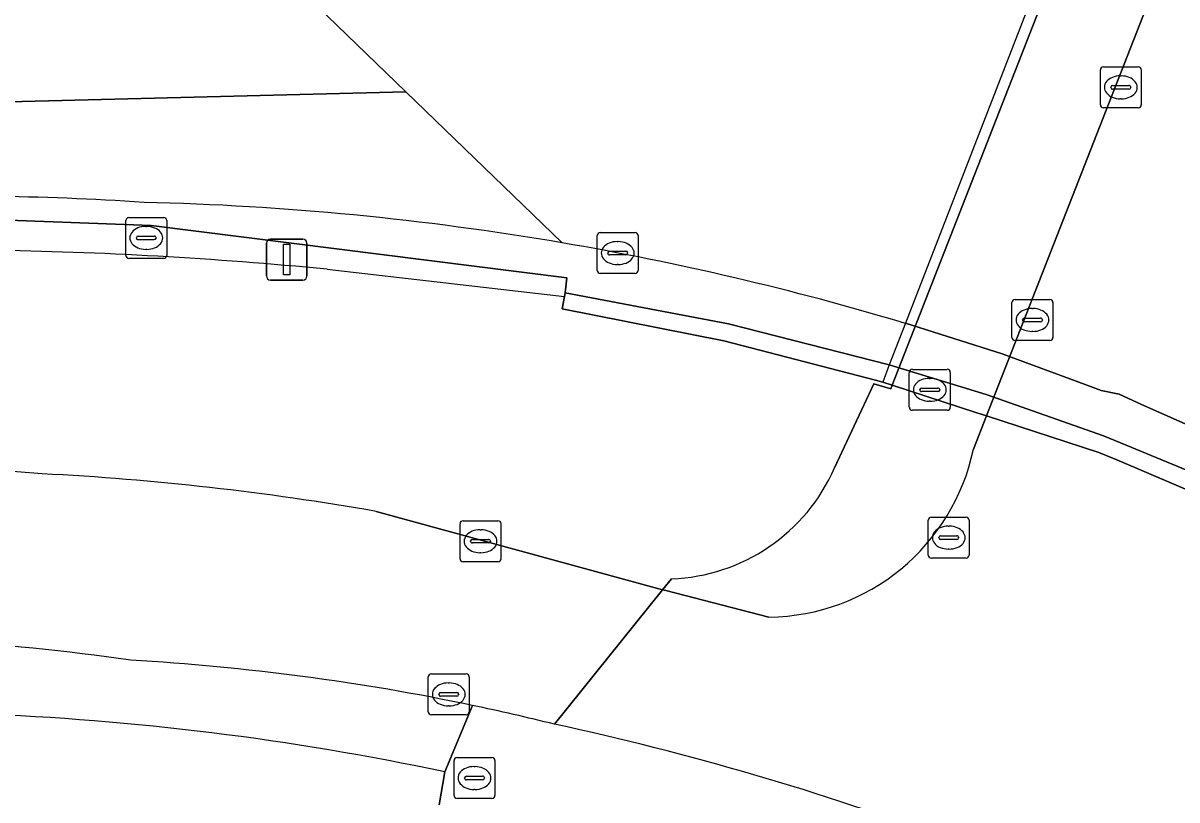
# Model space of a CAD drawing. Extents: x 161477 to 163040, y 383680 to 384871.
# Drawn here: x 162828.52 to 162856.72, y 384163.29 to 384182.28 of the extents above; entities that cross this region are included whole.
import ezdxf

# ---------------------------------------------------------------- set-up
doc = ezdxf.new("R2010")
doc.units = 0
for name, color, linetype in [('IMGEO_Berm_groen', 7, 'Continuous'), ('IMGEO_Berm_open', 7, 'Continuous'), ('IMGEO_Fietspad_gesloten', 7, 'Continuous'), ('IMGEO_Hek', 7, 'Continuous'), ('IMGEO_Kolk', 7, 'Continuous'), ('IMGEO_Muur', 7, 'Continuous'), ('IMGEO_Rijbaan_lokaal_gesloten', 7, 'Continuous'), ('IMGEO_Rijbaan_regionaal_gesloten', 7, 'Continuous'), ('IMGEO_Rioolput', 7, 'Continuous'), ('IMGEO_Tunneldeel', 7, 'Continuous'), ('IMGEO_Verkeersregelinstallatiepaal', 7, 'Continuous'), ('IMGEO_Voetpad_gesloten', 7, 'Continuous'), ('IMGEO_Voetpad_halfverhard', 7, 'Continuous'), ('IMGEO_Voetpad_open', 7, 'Continuous')]:
    doc.layers.add(name, color=color, linetype=linetype)

msp = doc.modelspace()

# ---------------------------------------------------------------- linework, layer by layer
at = {"layer": 'IMGEO_Berm_groen'}
for points in [[(162848.355, 384171.408), (162849.312, 384173.463), (162849.727, 384173.342), (162849.761, 384173.43), (162849.535, 384173.504), (162849.353, 384173.551), (162845.645, 384174.512), (162841.696, 384175.294), (162841.758, 384175.598), (162841.775, 384175.683), (162841.809, 384176.053), (162831.651, 384177.327), (162827.509, 384177.481), (162823.947, 384177.369), (162823.211, 384177.337)], [(162837.156, 384170.343), (162844.154, 384168.431), (162844.368, 384168.697)], [(162838.692, 384163.175), (162838.833, 384163.98)]]:
    msp.add_lwpolyline(points, dxfattribs=at)
for centre, radius, start, end in [((162823.804, 384109.116), 62.363, 85.23122, 103.52275), ((162825.539, 384103.926), 67.425, 80.07868, 87.06695), ((162844.205, 384173.224), 4.53, 272.065, 336.3633), ((162824.802, 384097.617), 67.83, 78.06192, 87.82108)]:
    msp.add_arc(centre, radius, start, end, dxfattribs=at)
at = {"layer": 'IMGEO_Berm_open'}
for points in [[(162823.211, 384177.337), (162823.947, 384177.369), (162827.509, 384177.481), (162831.651, 384177.327), (162841.809, 384176.053), (162841.775, 384175.683), (162845.76, 384174.925), (162849.692, 384173.927), (162852.062, 384173.201), (162854.926, 384172.193), (162855.481, 384171.964), (162858.617, 384170.671), (162858.697, 384170.632), (162862.276, 384168.899), (162865.819, 384166.908), (162866.334, 384167.355), (162866.537, 384167.647)], [(162858.984, 384171.572), (162855.855, 384172.954), (162855.311, 384173.208), (162854.873, 384173.294), (162854.478, 384173.445), (162852.451, 384174.193), (162850.085, 384174.939)]]:
    msp.add_lwpolyline(points, dxfattribs=at)
for centre, radius, start, end in [((162826.96, 384110.878), 67.168, 86.14112, 92.56472), ((162829.812, 384107.323), 70.591, 80.3072, 88.64596), ((162829.733, 384107.019), 70.903, 73.31932, 80.2857)]:
    msp.add_arc(centre, radius, start, end, dxfattribs=at)
at = {"layer": 'IMGEO_Fietspad_gesloten'}
for points in [[(162857.478, 384168.229), (162857.955, 384169.684), (162858.214, 384170.339), (162855.255, 384171.603), (162854.816, 384171.783), (162852.066, 384172.679), (162851.748, 384171.865)], [(162841.512, 384165.144), (162844.154, 384168.431), (162837.156, 384170.343)], [(162846.752, 384167.762), (162844.235, 384168.409), (162844.154, 384168.431), (162841.512, 384165.144)]]:
    msp.add_lwpolyline(points, dxfattribs=at)
for centre, radius, start, end in [((162846.7, 384172.918), 5.156, 270.5752, 348.2144), ((162823.804, 384109.116), 62.363, 85.23122, 103.52275), ((162825.539, 384103.926), 67.425, 80.07868, 87.06695), ((162823.504, 384114.338), 52.925, 81.6869, 92.0866), ((162827.984, 384110.55), 56.246, 78.1808, 86.7675), ((162827.821, 384110.019), 56.8, 76.0523, 78.1295), ((162826.908, 384097.364), 69.336, 61.23771, 77.8411)]:
    msp.add_arc(centre, radius, start, end, dxfattribs=at)
at = {"layer": 'IMGEO_Hek'}
msp.add_lwpolyline([(162835.954, 384176.26), (162841.758, 384175.598)], dxfattribs=at)
msp.add_arc((162826.121, 384075.125), 101.612, 84.44683, 89.12375, dxfattribs=at)
at = {"layer": 'IMGEO_Kolk'}
for p, q in [((162854.85, 384180.279), (162854.85, 384181.131)), ((162854.925, 384181.205), (162855.777, 384181.205)), ((162855.851, 384181.131), (162855.851, 384180.279)), ((162855.152, 384180.748), (162855.55, 384180.748)), ((162855.338, 384180.985), (162855.363, 384180.985)), ((162855.109, 384180.699), (162855.109, 384180.711)), ((162855.547, 384180.662), (162855.149, 384180.662)), ((162855.593, 384180.711), (162855.593, 384180.699)), ((162855.777, 384180.205), (162854.925, 384180.205)), ((162855.361, 384180.425), (162855.336, 384180.425)), ((162842.555, 384176.23), (162842.555, 384177.082)), ((162842.63, 384177.156), (162843.482, 384177.156)), ((162843.556, 384177.082), (162843.556, 384176.23)), ((162843.043, 384176.936), (162843.068, 384176.936)), ((162842.814, 384176.65), (162842.814, 384176.662)), ((162843.252, 384176.613), (162842.854, 384176.613)), ((162842.857, 384176.699), (162843.255, 384176.699)), ((162843.298, 384176.662), (162843.298, 384176.65)), ((162843.066, 384176.376), (162843.041, 384176.376)), ((162843.482, 384176.156), (162842.63, 384176.156)), ((162852.69, 384174.595), (162852.69, 384175.447)), ((162852.765, 384175.521), (162853.617, 384175.521)), ((162853.691, 384175.447), (162853.691, 384174.595)), ((162853.178, 384175.301), (162853.203, 384175.301)), ((162852.949, 384175.015), (162852.949, 384175.027)), ((162853.387, 384174.978), (162852.989, 384174.978)), ((162852.992, 384175.064), (162853.39, 384175.064)), ((162853.433, 384175.027), (162853.433, 384175.015)), ((162853.201, 384174.741), (162853.176, 384174.741)), ((162853.617, 384174.521), (162852.765, 384174.521)), ((162839.202, 384169.189), (162839.202, 384170.041)), ((162839.277, 384170.115), (162840.129, 384170.115)), ((162840.203, 384170.041), (162840.203, 384169.189)), ((162839.69, 384169.895), (162839.715, 384169.895)), ((162839.461, 384169.609), (162839.461, 384169.621)), ((162839.899, 384169.572), (162839.501, 384169.572)), ((162839.504, 384169.658), (162839.902, 384169.658)), ((162839.945, 384169.621), (162839.945, 384169.609)), ((162839.713, 384169.335), (162839.688, 384169.335)), ((162840.129, 384169.115), (162839.277, 384169.115)), ((162838.501, 384166.373), (162839.353, 384166.373)), ((162838.426, 384165.447), (162838.426, 384166.299)), ((162838.914, 384166.153), (162838.939, 384166.153)), ((162839.427, 384166.299), (162839.427, 384165.447)), ((162838.685, 384165.867), (162838.685, 384165.879)), ((162839.123, 384165.83), (162838.725, 384165.83)), ((162838.728, 384165.916), (162839.126, 384165.916)), ((162839.169, 384165.879), (162839.169, 384165.867)), ((162838.937, 384165.593), (162838.912, 384165.593)), ((162839.353, 384165.373), (162838.501, 384165.373))]:
    msp.add_line(p, q, dxfattribs=at)
for points in [[(162854.85, 384180.279), (162854.85, 384181.131)], [(162854.925, 384181.205), (162855.777, 384181.205)], [(162855.851, 384181.131), (162855.851, 384180.279)], [(162855.777, 384180.205), (162854.925, 384180.205)], [(162842.555, 384176.23), (162842.555, 384177.082)], [(162842.63, 384177.156), (162843.482, 384177.156)], [(162843.556, 384177.082), (162843.556, 384176.23)], [(162843.482, 384176.156), (162842.63, 384176.156)], [(162852.69, 384174.595), (162852.69, 384175.447)], [(162852.765, 384175.521), (162853.617, 384175.521)], [(162853.691, 384175.447), (162853.691, 384174.595)], [(162853.617, 384174.521), (162852.765, 384174.521)], [(162839.202, 384169.189), (162839.202, 384170.041)], [(162839.277, 384170.115), (162840.129, 384170.115)], [(162840.203, 384170.041), (162840.203, 384169.189)], [(162840.129, 384169.115), (162839.277, 384169.115)], [(162838.501, 384166.373), (162839.353, 384166.373)], [(162838.426, 384165.447), (162838.426, 384166.299)], [(162839.427, 384166.299), (162839.427, 384165.447)], [(162839.353, 384165.373), (162838.501, 384165.373)]]:
    msp.add_lwpolyline(points, dxfattribs=at)
for centre, radius, start, end in [((162854.927, 384181.129), 0.0765, 91.552, 178.448), ((162854.927, 384181.129), 0.0765, 91.552, 178.448), ((162855.775, 384181.129), 0.0765, 1.552, 88.448), ((162855.775, 384181.129), 0.0765, 1.552, 88.448), ((162855.149, 384180.708), 0.0403, 85.8775, 175.7526), ((162855.554, 384180.71), 0.0386, 1.7309, 96.639), ((162855.146, 384180.698), 0.0366, 178.938, 274.7102), ((162855.55, 384180.705), 0.043, 264.8664, 352.4533), ((162854.927, 384180.281), 0.0765, 181.552, 268.448), ((162854.927, 384180.281), 0.0765, 181.552, 268.448), ((162855.775, 384180.281), 0.0765, 271.552, 358.448), ((162855.775, 384180.281), 0.0765, 271.552, 358.448), ((162842.632, 384177.08), 0.0765, 91.552, 178.448), ((162842.632, 384177.08), 0.0765, 91.552, 178.448), ((162843.48, 384177.08), 0.0765, 1.552, 88.448), ((162843.48, 384177.08), 0.0765, 1.552, 88.448), ((162842.854, 384176.659), 0.0403, 85.8775, 175.7526), ((162842.851, 384176.649), 0.0366, 178.938, 274.7102), ((162843.255, 384176.656), 0.043, 264.8664, 352.4533), ((162843.259, 384176.661), 0.0386, 1.7309, 96.639), ((162842.632, 384176.232), 0.0765, 181.552, 268.448), ((162842.632, 384176.232), 0.0765, 181.552, 268.448), ((162843.48, 384176.232), 0.0765, 271.552, 358.448), ((162843.48, 384176.232), 0.0765, 271.552, 358.448), ((162852.767, 384175.445), 0.0765, 91.552, 178.448), ((162852.767, 384175.445), 0.0765, 91.552, 178.448), ((162853.615, 384175.445), 0.0765, 1.552, 88.448), ((162853.615, 384175.445), 0.0765, 1.552, 88.448), ((162852.989, 384175.024), 0.0403, 85.8775, 175.7526), ((162852.986, 384175.014), 0.0366, 178.938, 274.7102), ((162853.39, 384175.021), 0.043, 264.8664, 352.4533), ((162853.394, 384175.026), 0.0386, 1.7309, 96.639), ((162852.767, 384174.597), 0.0765, 181.552, 268.448), ((162852.767, 384174.597), 0.0765, 181.552, 268.448), ((162853.615, 384174.597), 0.0765, 271.552, 358.448), ((162853.615, 384174.597), 0.0765, 271.552, 358.448), ((162839.279, 384170.039), 0.0765, 91.552, 178.448), ((162839.279, 384170.039), 0.0765, 91.552, 178.448), ((162840.127, 384170.039), 0.0765, 1.552, 88.448), ((162840.127, 384170.039), 0.0765, 1.552, 88.448), ((162839.501, 384169.618), 0.0403, 85.8775, 175.7526), ((162839.498, 384169.608), 0.0366, 178.938, 274.7102), ((162839.902, 384169.615), 0.043, 264.8664, 352.4533), ((162839.906, 384169.62), 0.0386, 1.7309, 96.639), ((162839.279, 384169.191), 0.0765, 181.552, 268.448), ((162839.279, 384169.191), 0.0765, 181.552, 268.448), ((162840.127, 384169.191), 0.0765, 271.552, 358.448), ((162840.127, 384169.191), 0.0765, 271.552, 358.448), ((162838.503, 384166.297), 0.0765, 91.552, 178.448), ((162838.503, 384166.297), 0.0765, 91.552, 178.448), ((162839.351, 384166.297), 0.0765, 1.552, 88.448), ((162839.351, 384166.297), 0.0765, 1.552, 88.448), ((162838.725, 384165.876), 0.0403, 85.8775, 175.7526), ((162838.722, 384165.866), 0.0366, 178.938, 274.7102), ((162839.126, 384165.873), 0.043, 264.8664, 352.4533), ((162839.13, 384165.878), 0.0386, 1.7309, 96.639), ((162838.503, 384165.449), 0.0765, 181.552, 268.448), ((162838.503, 384165.449), 0.0765, 181.552, 268.448), ((162839.351, 384165.449), 0.0765, 271.552, 358.448), ((162839.351, 384165.449), 0.0765, 271.552, 358.448)]:
    msp.add_arc(centre, radius, start, end, dxfattribs=at)
for centre, major_axis, ratio, start_param, end_param in [((162855.337, 384180.705), (-0.387, 0.002), 0.722429, 4.712389, 7.853982), ((162855.362, 384180.705), (-0.39, 0.002), 0.717154, 1.570796, 4.712389), ((162843.042, 384176.656), (-0.387, 0.002), 0.722429, 4.712389, 7.853982), ((162843.067, 384176.656), (-0.39, 0.002), 0.717154, 1.570796, 4.712389), ((162853.177, 384175.021), (-0.387, 0.002), 0.722429, 4.712389, 7.853982), ((162853.202, 384175.021), (-0.39, 0.002), 0.717154, 1.570796, 4.712389), ((162839.689, 384169.615), (-0.387, 0.002), 0.722429, 4.712389, 7.853982), ((162839.714, 384169.615), (-0.39, 0.002), 0.717154, 1.570796, 4.712389), ((162838.913, 384165.873), (-0.387, 0.002), 0.722429, 4.712389, 7.853982), ((162838.938, 384165.873), (-0.39, 0.002), 0.717154, 1.570796, 4.712389)]:
    msp.add_ellipse(centre, major_axis=major_axis, ratio=ratio, start_param=start_param, end_param=end_param, dxfattribs=at)
at = {"layer": 'IMGEO_Muur'}
msp.add_lwpolyline([(162858.697, 384170.632), (162858.617, 384170.671), (162855.481, 384171.964), (162854.926, 384172.193), (162852.062, 384173.201), (162849.692, 384173.927), (162845.76, 384174.925), (162841.775, 384175.683), (162841.758, 384175.598), (162841.696, 384175.294), (162845.645, 384174.512), (162849.353, 384173.551), (162849.535, 384173.504), (162849.761, 384173.43), (162851.83, 384172.756), (162852.066, 384172.679), (162854.816, 384171.783), (162855.255, 384171.603), (162858.214, 384170.339), (162858.536, 384170.201), (162862.093, 384168.479), (162865.637, 384166.509), (162865.819, 384166.908), (162862.276, 384168.899)], close=True, dxfattribs=at)
at = {"layer": 'IMGEO_Rijbaan_lokaal_gesloten'}
msp.add_lwpolyline([(162837.879, 384180.597), (162833.796, 384184.545), (162811.896, 384183.719), (162790.535, 384176.153), (162766.949, 384166.808), (162738.69, 384156.795), (162712.879, 384147.672), (162675.719, 384136.324), (162642.12, 384126.533), (162609.421, 384117.982), (162609.236, 384114.248), (162669.934, 384130.761), (162722.002, 384147.227), (162768.062, 384163.915), (162811.674, 384179.936)], close=True, dxfattribs=at)
msp.add_lwpolyline([(162841.697, 384176.906), (162837.879, 384180.597), (162811.674, 384179.936), (162768.062, 384163.915), (162722.002, 384147.227), (162669.934, 384130.761), (162609.236, 384114.248)], dxfattribs=at)
for centre, radius, start, end in [((162826.96, 384110.878), 67.168, 86.14112, 92.56472), ((162829.812, 384107.323), 70.591, 80.3072, 88.64596)]:
    msp.add_arc(centre, radius, start, end, dxfattribs=at)
at = {"layer": 'IMGEO_Rijbaan_regionaal_gesloten'}
for points in [[(162830.718, 384188.463), (162829.741, 384188.466), (162833.796, 384184.545), (162837.879, 384180.597), (162841.697, 384176.906)], [(162850.085, 384174.939), (162852.451, 384174.193), (162854.478, 384173.445), (162854.873, 384173.294), (162855.311, 384173.208), (162855.855, 384172.954), (162858.984, 384171.572)]]:
    msp.add_lwpolyline(points, dxfattribs=at)
msp.add_arc((162829.733, 384107.019), 70.903, 73.31932, 80.2857, dxfattribs=at)
at = {"layer": 'IMGEO_Rioolput'}
for p, q in [((162831.033, 384176.6), (162831.033, 384177.452)), ((162831.108, 384177.526), (162831.96, 384177.526)), ((162832.034, 384177.452), (162832.034, 384176.6)), ((162831.521, 384177.306), (162831.546, 384177.306)), ((162831.292, 384177.02), (162831.292, 384177.032)), ((162831.73, 384176.983), (162831.332, 384176.983)), ((162831.335, 384177.069), (162831.733, 384177.069)), ((162831.776, 384177.032), (162831.776, 384177.02)), ((162831.96, 384176.526), (162831.108, 384176.526)), ((162831.544, 384176.746), (162831.519, 384176.746)), ((162850.182, 384172.889), (162850.182, 384173.741)), ((162850.257, 384173.815), (162851.109, 384173.815)), ((162851.183, 384173.741), (162851.183, 384172.889)), ((162850.67, 384173.595), (162850.695, 384173.595)), ((162850.441, 384173.309), (162850.441, 384173.321)), ((162850.879, 384173.272), (162850.481, 384173.272)), ((162850.484, 384173.358), (162850.882, 384173.358)), ((162850.925, 384173.321), (162850.925, 384173.309)), ((162850.693, 384173.035), (162850.668, 384173.035)), ((162851.109, 384172.815), (162850.257, 384172.815)), ((162850.645, 384169.277), (162850.645, 384170.129)), ((162850.72, 384170.203), (162851.572, 384170.203)), ((162851.646, 384170.129), (162851.646, 384169.277)), ((162851.133, 384169.983), (162851.158, 384169.983)), ((162850.904, 384169.697), (162850.904, 384169.709)), ((162851.342, 384169.66), (162850.944, 384169.66)), ((162850.947, 384169.746), (162851.345, 384169.746)), ((162851.388, 384169.709), (162851.388, 384169.697)), ((162851.572, 384169.203), (162850.72, 384169.203)), ((162851.156, 384169.423), (162851.131, 384169.423)), ((162839.055, 384163.403), (162839.055, 384164.255)), ((162839.13, 384164.329), (162839.982, 384164.329)), ((162839.543, 384164.109), (162839.568, 384164.109)), ((162840.056, 384164.255), (162840.056, 384163.403)), ((162839.314, 384163.823), (162839.314, 384163.835)), ((162839.357, 384163.872), (162839.755, 384163.872)), ((162839.798, 384163.835), (162839.798, 384163.823)), ((162839.752, 384163.786), (162839.354, 384163.786)), ((162839.566, 384163.549), (162839.541, 384163.549)), ((162839.982, 384163.329), (162839.13, 384163.329))]:
    msp.add_line(p, q, dxfattribs=at)
for points in [[(162831.033, 384176.6), (162831.033, 384177.452)], [(162831.108, 384177.526), (162831.96, 384177.526)], [(162832.034, 384177.452), (162832.034, 384176.6)], [(162831.96, 384176.526), (162831.108, 384176.526)], [(162850.182, 384172.889), (162850.182, 384173.741)], [(162850.257, 384173.815), (162851.109, 384173.815)], [(162851.183, 384173.741), (162851.183, 384172.889)], [(162851.109, 384172.815), (162850.257, 384172.815)], [(162850.645, 384169.277), (162850.645, 384170.129)], [(162850.72, 384170.203), (162851.572, 384170.203)], [(162851.646, 384170.129), (162851.646, 384169.277)], [(162851.572, 384169.203), (162850.72, 384169.203)], [(162839.055, 384163.403), (162839.055, 384164.255)], [(162839.13, 384164.329), (162839.982, 384164.329)], [(162840.056, 384164.255), (162840.056, 384163.403)], [(162839.982, 384163.329), (162839.13, 384163.329)]]:
    msp.add_lwpolyline(points, dxfattribs=at)
for centre, radius, start, end in [((162831.11, 384177.45), 0.0765, 91.552, 178.448), ((162831.11, 384177.45), 0.0765, 91.552, 178.448), ((162831.958, 384177.45), 0.0765, 1.552, 88.448), ((162831.958, 384177.45), 0.0765, 1.552, 88.448), ((162831.332, 384177.029), 0.0403, 85.8775, 175.7526), ((162831.329, 384177.019), 0.0366, 178.938, 274.7102), ((162831.733, 384177.026), 0.043, 264.8664, 352.4533), ((162831.737, 384177.031), 0.0386, 1.7309, 96.639), ((162831.11, 384176.602), 0.0765, 181.552, 268.448), ((162831.11, 384176.602), 0.0765, 181.552, 268.448), ((162831.958, 384176.602), 0.0765, 271.552, 358.448), ((162831.958, 384176.602), 0.0765, 271.552, 358.448), ((162850.259, 384173.739), 0.0765, 91.552, 178.448), ((162850.259, 384173.739), 0.0765, 91.552, 178.448), ((162851.107, 384173.739), 0.0765, 1.552, 88.448), ((162851.107, 384173.739), 0.0765, 1.552, 88.448), ((162850.481, 384173.318), 0.0403, 85.8775, 175.7526), ((162850.478, 384173.308), 0.0366, 178.938, 274.7102), ((162850.882, 384173.315), 0.043, 264.8664, 352.4533), ((162850.886, 384173.32), 0.0386, 1.7309, 96.639), ((162850.259, 384172.891), 0.0765, 181.552, 268.448), ((162850.259, 384172.891), 0.0765, 181.552, 268.448), ((162851.107, 384172.891), 0.0765, 271.552, 358.448), ((162851.107, 384172.891), 0.0765, 271.552, 358.448), ((162850.722, 384170.127), 0.0765, 91.552, 178.448), ((162850.722, 384170.127), 0.0765, 91.552, 178.448), ((162851.57, 384170.127), 0.0765, 1.552, 88.448), ((162851.57, 384170.127), 0.0765, 1.552, 88.448), ((162850.944, 384169.706), 0.0403, 85.8775, 175.7526), ((162850.941, 384169.696), 0.0366, 178.938, 274.7102), ((162851.345, 384169.703), 0.043, 264.8664, 352.4533), ((162851.349, 384169.708), 0.0386, 1.7309, 96.639), ((162850.722, 384169.279), 0.0765, 181.552, 268.448), ((162850.722, 384169.279), 0.0765, 181.552, 268.448), ((162851.57, 384169.279), 0.0765, 271.552, 358.448), ((162851.57, 384169.279), 0.0765, 271.552, 358.448), ((162839.132, 384164.253), 0.0765, 91.552, 178.448), ((162839.132, 384164.253), 0.0765, 91.552, 178.448), ((162839.98, 384164.253), 0.0765, 1.552, 88.448), ((162839.98, 384164.253), 0.0765, 1.552, 88.448), ((162839.354, 384163.832), 0.0403, 85.8775, 175.7526), ((162839.759, 384163.834), 0.0386, 1.7309, 96.639), ((162839.351, 384163.822), 0.0366, 178.938, 274.7102), ((162839.755, 384163.829), 0.043, 264.8664, 352.4533), ((162839.132, 384163.405), 0.0765, 181.552, 268.448), ((162839.132, 384163.405), 0.0765, 181.552, 268.448), ((162839.98, 384163.405), 0.0765, 271.552, 358.448), ((162839.98, 384163.405), 0.0765, 271.552, 358.448)]:
    msp.add_arc(centre, radius, start, end, dxfattribs=at)
for centre, major_axis, ratio, start_param, end_param in [((162831.52, 384177.026), (-0.387, 0.002), 0.722429, 4.712389, 7.853982), ((162831.545, 384177.026), (-0.39, 0.002), 0.717154, 1.570796, 4.712389), ((162850.669, 384173.315), (-0.387, 0.002), 0.722429, 4.712389, 7.853982), ((162850.694, 384173.315), (-0.39, 0.002), 0.717154, 1.570796, 4.712389), ((162851.132, 384169.703), (-0.387, 0.002), 0.722429, 4.712389, 7.853982), ((162851.157, 384169.703), (-0.39, 0.002), 0.717154, 1.570796, 4.712389), ((162839.542, 384163.829), (-0.387, 0.002), 0.722429, 4.712389, 7.853982), ((162839.567, 384163.829), (-0.39, 0.002), 0.717154, 1.570796, 4.712389)]:
    msp.add_ellipse(centre, major_axis=major_axis, ratio=ratio, start_param=start_param, end_param=end_param, dxfattribs=at)
at = {"layer": 'IMGEO_Tunneldeel'}
msp.add_lwpolyline([(162864.422, 384184.977), (162864.936, 384186.244), (162865.103, 384186.655), (162864.716, 384186.759), (162861.586, 384187.596), (162861.008, 384187.786), (162858.428, 384188.937), (162858.246, 384189.018), (162856.341, 384190.248), (162856.104, 384190.401), (162855.839, 384190.049), (162855.369, 384188.551), (162850.085, 384174.939), (162849.692, 384173.927), (162849.535, 384173.504), (162849.761, 384173.43), (162851.83, 384172.756), (162852.066, 384172.679), (162854.816, 384171.783), (162855.255, 384171.603), (162858.214, 384170.339), (162858.536, 384170.201), (162858.697, 384170.632), (162858.617, 384170.671)], close=True, dxfattribs=at)
at = {"layer": 'IMGEO_Verkeersregelinstallatiepaal'}
for p, q in [((162834.47, 384176.096), (162834.47, 384176.896)), ((162834.47, 384176.896), (162834.47, 384176.096)), ((162834.57, 384176.996), (162835.36, 384176.996)), ((162835.36, 384176.996), (162834.57, 384176.996)), ((162835.46, 384176.896), (162835.46, 384176.096)), ((162835.46, 384176.096), (162835.46, 384176.896)), ((162835.36, 384175.996), (162834.57, 384175.996)), ((162834.57, 384175.996), (162835.36, 384175.996))]:
    msp.add_line(p, q, dxfattribs=at)
msp.add_lwpolyline([(162834.89, 384176.871), (162835.04, 384176.871), (162835.04, 384176.121), (162834.89, 384176.121), (162834.89, 384176.871)], dxfattribs=at)
for centre, start, end in [((162834.57, 384176.896), 90, 180), ((162834.57, 384176.896), 90, 180), ((162835.36, 384176.896), 0, 90), ((162835.36, 384176.896), 360, 90), ((162834.57, 384176.096), 180, 270), ((162834.57, 384176.096), 180, 270), ((162835.36, 384176.096), 270, 0), ((162835.36, 384176.096), 270, 0)]:
    msp.add_arc(centre, 0.1, start, end, dxfattribs=at)
at = {"layer": 'IMGEO_Voetpad_gesloten'}
msp.add_lwpolyline([(162864.716, 384186.759), (162861.586, 384187.596), (162861.008, 384187.786), (162858.428, 384188.937), (162852.066, 384172.679), (162854.816, 384171.783), (162855.255, 384171.603), (162858.214, 384170.339)], close=True, dxfattribs=at)
at = {"layer": 'IMGEO_Voetpad_halfverhard'}
msp.add_lwpolyline([(162856.341, 384190.248), (162856.104, 384190.401), (162855.839, 384190.049), (162855.369, 384188.551), (162850.085, 384174.939), (162849.692, 384173.927), (162849.535, 384173.504), (162849.761, 384173.43)], close=True, dxfattribs=at)
at = {"layer": 'IMGEO_Voetpad_open'}
msp.add_lwpolyline([(162858.428, 384188.937), (162858.246, 384189.018), (162856.341, 384190.248), (162849.761, 384173.43), (162851.83, 384172.756), (162852.066, 384172.679)], close=True, dxfattribs=at)
for points in [[(162852.066, 384172.679), (162851.83, 384172.756), (162849.761, 384173.43), (162849.727, 384173.342), (162849.312, 384173.463), (162848.355, 384171.408)], [(162851.748, 384171.865), (162852.066, 384172.679)], [(162844.368, 384168.697), (162844.154, 384168.431), (162844.235, 384168.409), (162846.752, 384167.762)], [(162839.505, 384165.604), (162838.833, 384163.98), (162838.692, 384163.175)], [(162838.833, 384163.98), (162839.505, 384165.604)]]:
    msp.add_lwpolyline(points, dxfattribs=at)
for centre, radius, start, end in [((162846.7, 384172.918), 5.156, 270.5752, 348.2144), ((162844.205, 384173.224), 4.53, 272.065, 336.3633), ((162823.504, 384114.338), 52.925, 81.6869, 92.0866), ((162827.984, 384110.55), 56.246, 78.1808, 86.7675), ((162827.821, 384110.019), 56.8, 76.0523, 78.1295), ((162824.802, 384097.617), 67.83, 78.06192, 87.82108), ((162826.908, 384097.364), 69.336, 61.23771, 77.8411)]:
    msp.add_arc(centre, radius, start, end, dxfattribs=at)

doc.saveas('drawing.dxf')
